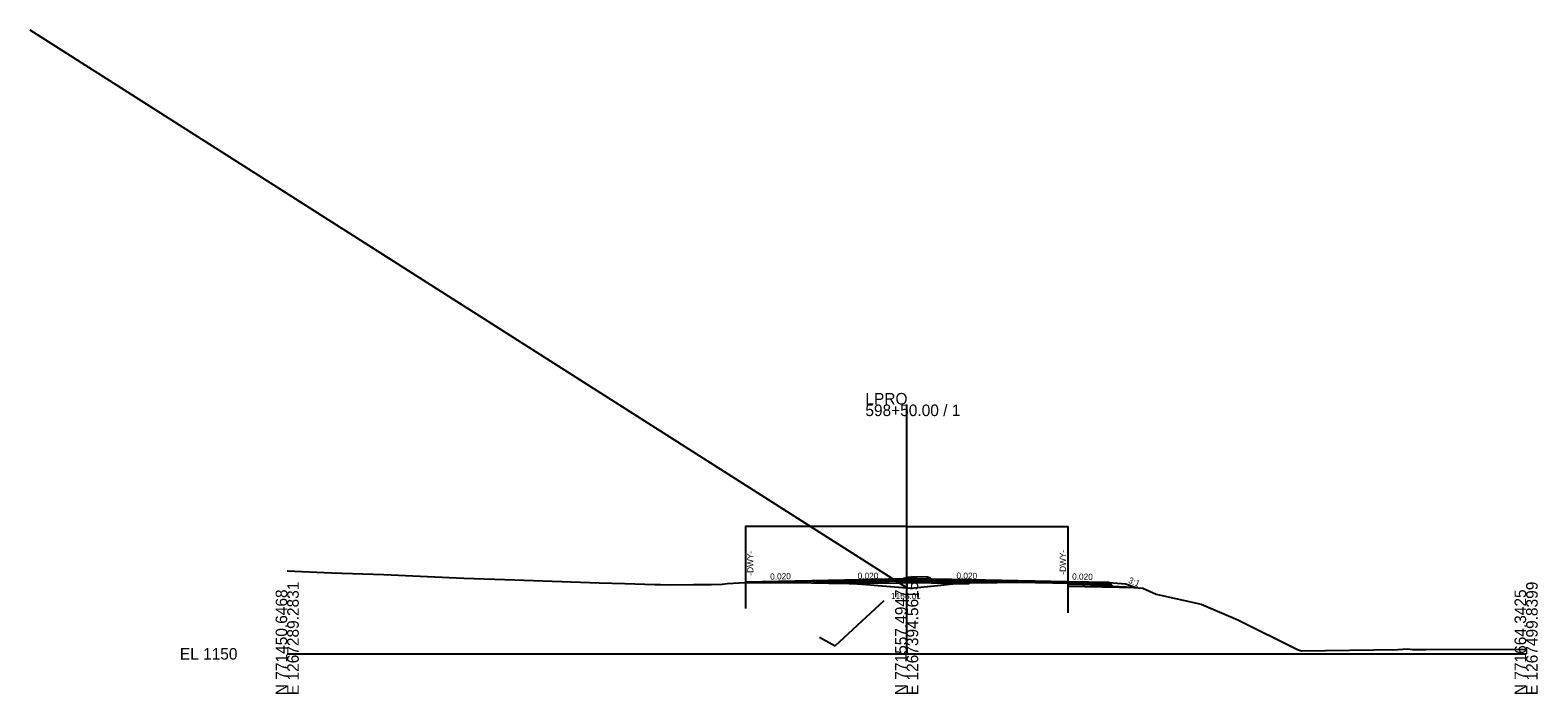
# Model space of a CAD drawing. Extents: x -3833 to 1267678, y -522 to 773248.
# Drawn here: x -62.2 to 302.8, y 9490.3 to 9651.1 of the extents above; entities that cross this region are included whole.
import ezdxf

# ---------------------------------------------------------------- set-up
doc = ezdxf.new("R2010")
doc.units = 0
for name, color, linetype in [('Exist Cross Section Cell', 7, 'Continuous'), ('Exist XS Center Line Elevation Label', 7, 'Continuous'), ('Exist XS Ground Line', 7, 'Continuous'), ('Prop CMT DNC', 7, 'Continuous'), ('Prop CMT Pvmt Course 1', 7, 'Continuous'), ('Prop CMT Pvmt Course 2', 7, 'Continuous'), ('Prop CMT Pvmt Course 4', 7, 'Continuous'), ('Prop CMT Shld Paved Course 1', 7, 'Continuous'), ('Prop CMT Shld Paved Course 2', 7, 'Continuous'), ('Prop CMT Shld Paved Course 4', 7, 'Continuous'), ('Prop CMT Slope Grass', 7, 'Continuous'), ('Prop CMT Subgrade Earthwork', 7, 'Continuous'), ('Prop Conc Curb and Gutter', 7, 'Continuous'), ('Prop Corridor Mesh Bottom', 7, 'Continuous'), ('Prop XS Ditch Slope Text', 7, 'Continuous'), ('Prop XS Finish Grade', 7, 'Continuous'), ('Prop XS SE Text', 7, 'Continuous'), ('Prop XS Shear Point Element', 7, 'Continuous'), ('Prop XS Shear Point Label', 7, 'Continuous'), ('Scratch_Level_1', 7, 'Continuous'), ('Scratch_Level_5', 7, 'Continuous')]:
    doc.layers.add(name, color=color, linetype=linetype)

msp = doc.modelspace()

# ---------------------------------------------------------------- linework, layer by layer
at = {"layer": 'Exist Cross Section Cell'}
for p, q in [((150, 9500), (150, 9560.39)), ((0, 9500), (150, 9500)), ((150, 9500), (300, 9500))]:
    msp.add_line(p, q, dxfattribs=at)
at = {"layer": 'Exist XS Ground Line'}
for p, q in [((0, 9520.13), (10.73, 9519.65)), ((10.73, 9519.65), (23.37, 9519.2)), ((23.37, 9519.2), (42.74, 9518.36)), ((42.74, 9518.36), (50.21, 9518.12)), ((50.21, 9518.12), (55.14, 9517.9)), ((55.14, 9517.9), (75.5, 9517.2)), ((75.5, 9517.2), (81.77, 9517)), ((81.77, 9517), (89.04, 9516.82)), ((89.04, 9516.82), (90.37, 9516.8)), ((90.37, 9516.8), (92.65, 9516.75)), ((92.65, 9516.75), (98.4, 9516.81)), ((98.4, 9516.81), (101.02, 9516.77)), ((101.02, 9516.77), (102.67, 9516.8)), ((102.67, 9516.8), (105.36, 9516.88)), ((105.36, 9516.88), (106.54, 9517)), ((106.54, 9517), (110.92, 9517.28)), ((110.92, 9517.28), (118.13, 9517.27)), ((118.13, 9517.27), (122.7, 9517.29)), ((122.7, 9517.29), (131.17, 9517.15)), ((131.17, 9517.15), (136.11, 9517.05)), ((136.11, 9517.05), (137.98, 9516.96)), ((137.98, 9516.96), (138.95, 9516.93)), ((138.95, 9516.93), (139.34, 9516.89)), ((139.34, 9516.89), (143.06, 9516.57)), ((143.06, 9516.57), (150, 9516.01)), ((150, 9516.01), (150.97, 9515.94)), ((150.97, 9515.94), (158.28, 9516.65)), ((158.28, 9516.65), (161.15, 9516.93)), ((161.15, 9516.93), (161.79, 9517.04)), ((161.79, 9517.04), (163.43, 9517.12)), ((163.43, 9517.12), (165.32, 9517.21)), ((165.32, 9517.21), (171.91, 9517.31)), ((171.91, 9517.31), (177.41, 9517.4)), ((177.41, 9517.4), (181.19, 9517.3)), ((181.19, 9517.3), (189.36, 9517.11)), ((189.36, 9517.11), (194.41, 9516.7)), ((194.41, 9516.7), (195.33, 9516.62)), ((195.33, 9516.62), (198.33, 9516.45)), ((198.33, 9516.45), (203.11, 9516.19)), ((203.11, 9516.19), (203.87, 9516.14)), ((203.87, 9516.14), (207.2, 9515.88)), ((207.2, 9515.88), (210.44, 9514.46)), ((210.44, 9514.46), (221.34, 9512.05)), ((221.34, 9512.05), (230.19, 9508.25)), ((230.19, 9508.25), (244.65, 9501.06)), ((244.65, 9501.06), (245.58, 9500.75)), ((245.58, 9500.75), (268.97, 9501.06)), ((268.97, 9501.06), (271.33, 9501.23)), ((271.33, 9501.23), (272.48, 9501.05)), ((272.48, 9501.05), (275.6, 9501.06)), ((275.6, 9501.06), (300, 9501.15))]:
    msp.add_line(p, q, dxfattribs=at)
at = {"layer": 'Prop CMT Pvmt Course 1'}
for p, q in [((111, 9517.46), (135, 9517.94)), ((135, 9517.94), (149.16, 9518.23)), ((135, 9517.94), (135, 9517.69)), ((135, 9517.94), (135, 9517.94)), ((135, 9517.94), (135, 9517.94)), ((135, 9517.94), (135, 9517.69)), ((156.03, 9518.12), (156.78, 9518.11)), ((189, 9517.46), (165, 9517.94)), ((165, 9517.94), (165, 9517.94)), ((165, 9517.94), (165, 9517.94)), ((165, 9517.94), (165, 9517.69)), ((111, 9517.46), (111, 9517.46)), ((135, 9517.69), (135, 9517.69)), ((135, 9517.69), (135, 9517.69)), ((165, 9517.69), (189, 9517.21)), ((165, 9517.69), (165, 9517.69)), ((189, 9517.46), (189, 9517.46))]:
    msp.add_line(p, q, dxfattribs=at)
at = {"layer": 'Prop CMT Pvmt Course 2'}
for p, q in [((149.42, 9517.98), (135, 9517.69)), ((149.16, 9517.98), (148.41, 9517.96)), ((148.41, 9517.96), (148.41, 9517.96)), ((148.42, 9517.17), (148.42, 9518.21)), ((149.16, 9517.98), (149.16, 9517.98)), ((149.16, 9517.98), (149.16, 9517.98)), ((149.16, 9517.98), (149.16, 9517.98)), ((149.16, 9517.98), (149.16, 9517.98)), ((149.42, 9517.19), (149.42, 9518.18)), ((155.8, 9517.88), (165, 9517.69)), ((135, 9517.69), (135, 9517.69)), ((135, 9517.69), (135, 9517.36)), ((135, 9517.36), (149.42, 9517.65)), ((135, 9517.36), (135, 9517.36)), ((148.4, 9517.63), (148.4, 9517.63)), ((149.16, 9517.64), (149.16, 9517.64)), ((149.16, 9517.64), (149.16, 9517.64)), ((149.16, 9517.64), (149.16, 9517.64)), ((149.16, 9517.64), (149.16, 9517.64)), ((165, 9517.36), (156.03, 9517.54)), ((165, 9517.69), (165, 9517.36))]:
    msp.add_line(p, q, dxfattribs=at)
at = {"layer": 'Prop CMT Pvmt Course 4'}
for p, q in [((155.8, 9518.13), (155.8, 9517.09)), ((156.8, 9518.11), (156.8, 9517.07)), ((149.42, 9517.65), (156.03, 9517.54)), ((156.03, 9517.54), (165, 9517.36)), ((156.03, 9517.08), (156.03, 9517.08))]:
    msp.add_line(p, q, dxfattribs=at)
at = {"layer": 'Prop CMT Shld Paved Course 1'}
for p, q in [((156.03, 9518.12), (149.16, 9518.23)), ((149.42, 9517.98), (155.8, 9517.88)), ((151.17, 9518.22), (151.17, 9518.22)), ((151.17, 9518.22), (151.17, 9518.22)), ((156.03, 9518.12), (156.03, 9518.12)), ((156.03, 9518.12), (156.03, 9518.12)), ((156.03, 9517.87), (156.03, 9517.87)), ((165, 9517.94), (156.78, 9518.11)), ((165, 9517.69), (165, 9517.94)), ((165, 9517.94), (165, 9517.94)), ((199, 9517.26), (189, 9517.46)), ((189, 9517.21), (199.26, 9517.01)), ((199.26, 9517.01), (199, 9517.26))]:
    msp.add_line(p, q, dxfattribs=at)
at = {"layer": 'Prop CMT Shld Paved Course 2'}
for p, q in [((118.13, 9517.36), (111, 9517.28)), ((111, 9517.28), (111, 9517.28)), ((114.12, 9517.28), (114.12, 9517.28)), ((114.12, 9517.28), (114.12, 9517.28)), ((122.7, 9517.45), (118.13, 9517.36)), ((118.13, 9517.36), (118.13, 9517.36)), ((118.13, 9517.27), (118.13, 9517.27)), ((131.17, 9517.62), (122.7, 9517.45)), ((122.7, 9517.45), (122.7, 9517.45)), ((122.7, 9517.29), (122.7, 9517.29)), ((127.46, 9517.21), (131.17, 9517.28)), ((127.46, 9517.21), (127.46, 9517.21)), ((135, 9517.69), (131.17, 9517.62)), ((131.17, 9517.62), (131.17, 9517.62)), ((131.17, 9517.28), (135, 9517.36)), ((131.17, 9517.28), (131.17, 9517.28)), ((135, 9517.36), (135, 9517.69)), ((135, 9517.69), (135, 9517.69)), ((165, 9517.36), (165, 9517.69)), ((165, 9517.69), (165, 9517.69)), ((165, 9517.69), (165, 9517.69)), ((165, 9517.69), (165.32, 9517.69)), ((165.32, 9517.35), (165, 9517.36)), ((165, 9517.36), (165, 9517.36)), ((165.32, 9517.69), (171.91, 9517.56)), ((169.3, 9517.27), (165.32, 9517.35)), ((165.32, 9517.35), (165.32, 9517.35)), ((171.91, 9517.31), (169.3, 9517.27)), ((171.91, 9517.56), (171.91, 9517.56)), ((171.91, 9517.56), (177.41, 9517.45)), ((177.41, 9517.4), (171.91, 9517.31)), ((171.91, 9517.31), (171.91, 9517.31)), ((177.41, 9517.45), (177.41, 9517.45)), ((177.41, 9517.45), (181.19, 9517.37)), ((181.19, 9517.3), (177.41, 9517.4)), ((177.41, 9517.4), (177.41, 9517.4)), ((181.19, 9517.37), (181.19, 9517.37)), ((181.19, 9517.37), (189, 9517.21)), ((189, 9517.12), (181.19, 9517.3)), ((181.19, 9517.3), (181.19, 9517.3)), ((189, 9517.21), (189, 9517.21)), ((189, 9517.21), (189, 9517.21)), ((189, 9517.12), (189, 9517.12)), ((189, 9516.88), (199.59, 9516.67)), ((199.59, 9516.67), (199.26, 9517.01))]:
    msp.add_line(p, q, dxfattribs=at)
at = {"layer": 'Prop CMT Shld Paved Course 4'}
msp.add_line((200.06, 9516.2), (199.59, 9516.67), dxfattribs=at)
at = {"layer": 'Prop CMT Slope Grass'}
for p, q in [((199, 9517.26), (203, 9516.94)), ((203, 9516.94), (205.55, 9516.09))]:
    msp.add_line(p, q, dxfattribs=at)
at = {"layer": 'Prop CMT Subgrade Earthwork'}
for p, q in [((134.88, 9517.08), (148.4, 9517.17)), ((150, 9517.2), (148.4, 9517.17)), ((156.03, 9517.08), (150, 9517.2)), ((161.39, 9516.97), (156.03, 9517.08)), ((165, 9516.9), (161.39, 9516.97)), ((165, 9517.2), (165, 9516.9)), ((189, 9517.12), (189, 9516.43)), ((189, 9516.43), (205.55, 9516.09))]:
    msp.add_line(p, q, dxfattribs=at)
at = {"layer": 'Prop Conc Curb and Gutter'}
for p, q in [((149.41, 9518.18), (149.42, 9518.35)), ((151.17, 9518.17), (149.41, 9518.18)), ((149.42, 9518.35), (150.17, 9518.6)), ((150.17, 9518.6), (151.17, 9518.62)), ((155.05, 9518.54), (151.17, 9518.62)), ((151.17, 9518.17), (155.8, 9518.17)), ((151.66, 9518.17), (153.42, 9518.17)), ((155.79, 9518.29), (155.05, 9518.54)), ((155.8, 9518.17), (155.79, 9518.29))]:
    msp.add_line(p, q, dxfattribs=at)
at = {"layer": 'Prop Corridor Mesh Bottom'}
for p, q in [((135, 9517.94), (135, 9517.69)), ((165, 9517.94), (165, 9517.69))]:
    msp.add_line(p, q, dxfattribs=at)
at = {"layer": 'Prop XS Ditch Slope Text'}
msp.add_line((165, 9517.36), (165, 9516.9), dxfattribs=at)
at = {"layer": 'Prop XS Finish Grade'}
for p, q in [((151.17, 9518.62), (151.18, 9518.62)), ((205.55, 9516.09), (205.88, 9515.98))]:
    msp.add_line(p, q, dxfattribs=at)
at = {"layer": 'Prop XS Shear Point Element'}
for p, q in [((111, 9527.01), (111, 9517.28)), ((189, 9526.85), (189, 9517.12))]:
    msp.add_line(p, q, dxfattribs=at)
at = {"layer": 'Scratch_Level_1'}
msp.add_line((150, 9516.01), (-62.25, 9651.07), dxfattribs=at)
at = {"layer": 'Scratch_Level_5'}
for p, q in [((132.66, 9501.93), (144.52, 9512.96)), ((128.88, 9504.04), (132.66, 9501.93))]:
    msp.add_line(p, q, dxfattribs=at)
for points in [[(150, 9530.83), (111, 9530.83), (111, 9510.97)], [(150, 9530.83), (189, 9530.83), (189, 9509.94)]]:
    msp.add_lwpolyline(points, dxfattribs=at)

# ---------------------------------------------------------------- texts
at = {"layer": 'Exist Cross Section Cell'}
for s, p in [('LPRO', (140, 9560.39)), ('598+50.00 / 1', (140, 9557.59)), ('EL 1150', (-26, 9498.6))]:
    msp.add_text(s, height=2.8, dxfattribs=at).set_placement(p)
for s, p in [('N 771450.6468', (0, 9490)), ('E 1267289.2831', (2.8, 9490)), ('N 771557.4947', (150, 9490)), ('E 1267394.5615', (152.8, 9490)), ('N 771664.3425', (300, 9490)), ('E 1267499.8399', (302.8, 9490))]:
    msp.add_text(s, height=2.8, rotation=90, dxfattribs=at).set_placement(p)
at = {"layer": 'Exist XS Center Line Elevation Label'}
msp.add_text('1166.01', height=1.5, dxfattribs=at).set_placement((146.19, 9513.25))
at = {"layer": 'Prop CMT DNC'}
for p in [(135, 9517.94), (135, 9517.94), (151.17, 9518.22), (165, 9517.94), (165, 9517.94), (111, 9517.46), (111, 9517.46), (189, 9517.46), (210.52, 9514.45)]:
    msp.add_text('X', height=0.00025, dxfattribs=at).set_placement(p)
at = {"layer": 'Prop XS Ditch Slope Text'}
msp.add_text('3:1', height=1.5, rotation=337.5085, dxfattribs=at).set_placement((203.52, 9517.27))
at = {"layer": 'Prop XS SE Text'}
for rotation, p in [(1.397, (116.96, 9517.96)), (0.2693, (138.13, 9518.15)), (358.8542, (162.04, 9518.21)), (358.8542, (190.04, 9517.99))]:
    msp.add_text('0.020', height=1.5, rotation=rotation, dxfattribs=at).set_placement(p)
at = {"layer": 'Prop XS Shear Point Label'}
for p in [(112.85, 9518.94), (188.55, 9519.18)]:
    msp.add_text('-DWY-', height=1.5, rotation=90, dxfattribs=at).set_placement(p)

doc.saveas('drawing.dxf')
